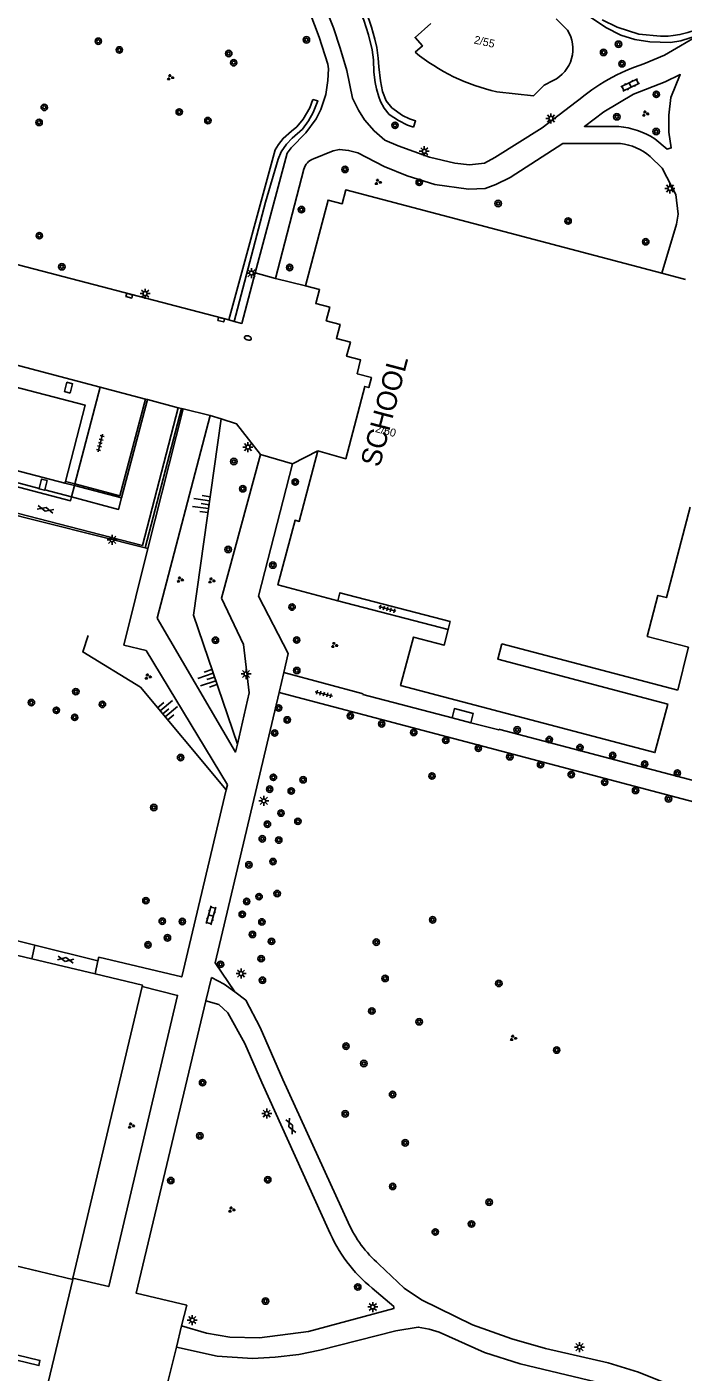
# Model space of a CAD drawing. Extents: x 131000 to 133014, y 396499 to 399001.
# Drawn here: x 131119.7 to 131201.7, y 397023 to 397191 of the extents above; entities that cross this region are included whole.
import ezdxf

# ---------------------------------------------------------------- set-up
doc = ezdxf.new("R2010")
doc.units = 0
for name, color, linetype in [('gg-anno-huisnummerreeks BGT', 7, 'Continuous'), ('gg-bbg-gedigitaliseerde bebouwing', 7, 'Continuous'), ('gg-bbg-hoofdgebouw', 7, 'Continuous'), ('gg-bbg-onder overbouw', 7, 'Continuous'), ('gg-bbg-pand overbouw', 7, 'Continuous'), ('gg-bbg-pilaar onder overbouw', 7, 'Continuous'), ('gg-knt-BGT kruinlijn', 7, 'Continuous'), ('gg-knt-bovenkant onderkant talud', 7, 'Continuous'), ('gg-knt-verharding', 7, 'Continuous'), ('gg-knt-verharding nz', 7, 'Continuous'), ('gt-anno-naam bijzondere bebouwing', 7, 'Continuous'), ('gt-grn-groengrens', 7, 'Continuous'), ('gt-grn-weggrens', 7, 'Continuous'), ('gt-symb-boom', 7, 'Continuous'), ('gt-symb-brandkraan', 7, 'Continuous'), ('gt-symb-gesloten verharding', 7, 'Continuous'), ('gt-symb-groenvak', 7, 'Continuous'), ('gt-symb-klinker verharding', 7, 'Continuous'), ('gt-symb-kolk', 7, 'Continuous'), ('gt-symb-lichtmast', 7, 'Continuous'), ('gt-symb-talud symbool', 7, 'Continuous'), ('gt-symb-tegel verharding', 7, 'Continuous')]:
    doc.layers.add(name, color=color, linetype=linetype)

# ---------------------------------------------------------------- blocks, each defined once
blk = doc.blocks.new('gt0-BOOM')
at = {"layer": 'gt-symb-boom'}
for radius in [0.4, 0.2]:
    blk.add_circle((0, 0), radius, dxfattribs=at)
blk = doc.blocks.new('gt0-KOLK')
at = {"layer": 'gt-symb-kolk'}
blk.add_lwpolyline([(0, 0), (0.38, 0), (0.38, 0.4), (-0.38, 0.4), (-0.38, 0), (0, 0)], dxfattribs=at)
blk = doc.blocks.new('gt0-LMAST')
at = {"layer": 'gt-symb-lichtmast'}
for p, q in [((-0.18, 0.17), (-0.45, 0.44)), ((-0.01, 0.25), (-0.01, 0.62)), ((0.17, 0.17), (0.44, 0.44)), ((-0.26, 0), (-0.63, 0)), ((-0.18, -0.18), (-0.45, -0.45)), ((-0.01, -0.25), (-0.01, -0.63)), ((0.44, -0.45), (0.17, -0.18)), ((0.24, 0), (0.62, 0))]:
    blk.add_line(p, q, dxfattribs=at)
blk.add_circle((-0.01, 0), 0.25, dxfattribs=at)
blk = doc.blocks.new('gt0-GRVAK')
at = {"layer": 'gt-symb-groenvak'}
for p, q in [((-0.11, 0.19), (-0.23, 0.24)), ((-0.18, 0.15), (0.09, 0.15)), ((-0.09, 0.21), (-0.16, 0.32)), ((-0.05, 0.21), (-0.05, 0.39)), ((0, 0.21), (0.06, 0.32)), ((0.02, 0.19), (0.13, 0.24)), ((0.26, -0.05), (0.2, 0.06)), ((0.3, -0.05), (0.3, 0.13)), ((0.35, -0.05), (0.41, 0.06)), ((-0.24, -0.23), (-0.36, -0.18)), ((-0.32, -0.26), (-0.05, -0.26)), ((-0.23, -0.21), (-0.29, -0.09)), ((-0.18, -0.2), (-0.18, -0.02)), ((-0.14, -0.21), (-0.07, -0.09)), ((-0.12, -0.23), (0, -0.18)), ((0.24, -0.07), (0.12, -0.02)), ((0.17, -0.11), (0.44, -0.11)), ((0.37, -0.07), (0.49, -0.02))]:
    blk.add_line(p, q, dxfattribs=at)
blk = doc.blocks.new('gt0-KL1')
at = {"layer": 'gt-symb-klinker verharding'}
for p, q in [((-1.15, 0.3), (1.15, 0.3)), ((-1, -0.3), (-1, 0.3)), ((-0.5, 0.3), (-0.5, 0.45)), ((0, -0.3), (0, 0.3)), ((0.5, 0.3), (0.5, 0.45)), ((1, -0.3), (1, 0.3)), ((-1.15, -0.3), (1.15, -0.3)), ((-0.5, -0.45), (-0.5, -0.3)), ((0.5, -0.45), (0.5, -0.3))]:
    blk.add_line(p, q, dxfattribs=at)
blk = doc.blocks.new('gt0-TEG1')
at = {"layer": 'gt-symb-tegel verharding'}
for p, q in [((-1.12, 0), (1.12, 0)), ((-0.9, -0.25), (-0.9, 0.25)), ((-0.45, -0.25), (-0.45, 0.25)), ((0, -0.25), (0, 0.25)), ((0.45, -0.25), (0.45, 0.25)), ((0.9, -0.25), (0.9, 0.25))]:
    blk.add_line(p, q, dxfattribs=at)
blk = doc.blocks.new('gt0-TALUD_1')
at = {"layer": 'gt-symb-talud symbool'}
for p, q in [((0, -1), (0, 0)), ((-1, -1), (-1, 0)), ((-0.5, -2), (-0.5, 0)), ((0.5, -2), (0.5, 0)), ((1, -1), (1, 0))]:
    blk.add_line(p, q, dxfattribs=at)
blk = doc.blocks.new('gt0-BR')
at = {"layer": 'gt-symb-brandkraan'}
for centre, radius, start, end in [((-0.24, 0), 0.206, 107.5669, 252.4331), ((0.6, -2.66), 3, 106.892, 107.5669), ((0, -0.69), 0.938, 73.108, 106.892), ((-0.6, -2.66), 3, 72.4331, 73.108), ((0.24, 0), 0.206, 287.567, 72.4331), ((0.6, 2.66), 3, 252.4331, 253.108), ((0, 0.69), 0.938, 253.108, 286.8921), ((-0.6, 2.66), 3, 286.8921, 287.567)]:
    blk.add_arc(centre, radius, start, end, dxfattribs=at)
blk = doc.blocks.new('gt0-GESVH1')
at = {"layer": 'gt-symb-gesloten verharding'}
for p, q in [((-0.99, -0.26), (0.01, 0.24)), ((0.01, -0.26), (-0.99, 0.24)), ((0.01, 0.24), (1.01, -0.26)), ((1.01, 0.24), (0.01, -0.26))]:
    blk.add_line(p, q, dxfattribs=at)

msp = doc.modelspace()

# ---------------------------------------------------------------- linework, layer by layer
at = {"layer": 'gg-bbg-gedigitaliseerde bebouwing'}
for p, q in [((131172.35, 397115.75), (131172.61, 397116.75)), ((131179.06, 397113.96), (131201.01, 397108.17))]:
    msp.add_line(p, q, dxfattribs=at)
for points in [[(131158.55, 397119.33), (131158.82, 397120.33), (131172.61, 397116.75)], [(131179.06, 397113.96), (131178.54, 397112.01), (131199.76, 397106.41), (131198.16, 397100.35), (131166.39, 397108.72), (131167.99, 397114.78), (131171.83, 397113.77), (131172.35, 397115.75)]]:
    msp.add_lwpolyline(points, dxfattribs=at)
at = {"layer": 'gg-bbg-hoofdgebouw'}
for p, q in [((131185.82, 397192.05), (131187.24, 397190.63)), ((131202, 397159.48), (131199.02, 397160.27)), ((131201.01, 397108.17), (131202.33, 397113.4)), ((131088.89, 397082.06), (131120.33, 397074.58)), ((131120.33, 397074.58), (131128.23, 397072.7)), ((131125.47, 397034.68), (131134.12, 397071.12)), ((131125.44, 397034.54), (131125.47, 397034.68))]:
    msp.add_line(p, q, dxfattribs=at)
for points in [[(131168.22, 397187.86), (131169.13, 397188.65), (131168.2, 397189.72), (131170.19, 397191.44)], [(131185.45, 397184.33), (131184.34, 397183.76), (131183, 397182.41), (131178.41, 397182.91)], [(131199.02, 397160.27), (131159.55, 397170.65), (131159.11, 397168.93), (131157.34, 397169.38), (131154.53, 397158.66)], [(131154.53, 397158.66), (131156.28, 397158.23), (131155.79, 397156.47), (131157.55, 397156.03), (131157.12, 397154.31), (131158.84, 397153.83), (131158.39, 397152.1), (131160.13, 397151.64), (131159.66, 397149.88), (131161.41, 397149.42), (131160.98, 397147.69), (131162.75, 397147.21), (131162.42, 397145.97), (131161.92, 397146.1), (131159.55, 397137.08), (131156.04, 397138.05)], [(131156.04, 397138.05), (131153.74, 397129.25), (131153.21, 397129.39), (131151.07, 397121.32), (131158.55, 397119.33)], [(131202.33, 397113.4), (131202.36, 397113.51), (131197.21, 397114.87), (131198.55, 397120), (131199.6, 397119.73), (131202.56, 397131.04)], [(131128.23, 397072.7), (131134.16, 397071.29), (131134.12, 397071.12)]]:
    msp.add_lwpolyline(points, dxfattribs=at)
for centre, radius, start, end in [((131183.57, 397188.27), 4.36, 295.4835, 32.7939), ((131183.8, 397206.98), 24.66, 230.814, 257.3678)]:
    msp.add_arc(centre, radius, start, end, dxfattribs=at)
at = {"layer": 'gg-bbg-onder overbouw'}
for p, q in [((131124.46, 397134.02), (131124.52, 397134.24)), ((131116.05, 397036.79), (131125.44, 397034.54))]:
    msp.add_line(p, q, dxfattribs=at)
for points in [[(131124.52, 397134.24), (131127, 397143.76), (131111.12, 397147.89), (131111.73, 397150.18), (131109.93, 397150.66), (131110.01, 397150.98)], [(131107.83, 397136.91), (131108.19, 397138.26), (131124.46, 397134.02)]]:
    msp.add_lwpolyline(points, dxfattribs=at)
at = {"layer": 'gg-bbg-pand overbouw'}
for p, q in [((131110.01, 397150.98), (131128.86, 397146.02)), ((131128.86, 397146.02), (131125.72, 397133.92)), ((131125.72, 397133.92), (131125.67, 397133.71)), ((131125.67, 397133.71), (131125.3, 397132.3)), ((131125.44, 397034.54), (131122.16, 397020.77))]:
    msp.add_line(p, q, dxfattribs=at)
msp.add_lwpolyline([(131125.3, 397132.3), (131125.18, 397131.83), (131107.7, 397136.4)], dxfattribs=at)
at = {"layer": 'gg-bbg-pilaar onder overbouw'}
for points in [[(131125.12, 397145.28), (131124.42, 397145.46), (131124.72, 397146.62), (131125.42, 397146.44), (131125.12, 397145.28)], [(131121.94, 397133.19), (131122.24, 397134.35), (131121.56, 397134.53), (131121.26, 397133.37)], [(131121.94, 397133.19), (131121.93, 397133.14), (131121.24, 397133.31), (131121.26, 397133.37)], [(131118.3, 397024.47), (131118.43, 397025.12), (131121.35, 397024.41), (131121.23, 397023.76), (131118.3, 397024.47)]]:
    msp.add_lwpolyline(points, dxfattribs=at)
at = {"layer": 'gg-knt-BGT kruinlijn'}
msp.add_lwpolyline([(131144, 397142.04), (131140.51, 397117.51), (131146.01, 397101.43)], dxfattribs=at)
at = {"layer": 'gg-knt-bovenkant onderkant talud'}
msp.add_lwpolyline([(131127.36, 397114.98), (131126.7, 397112.93), (131133.91, 397108.53), (131144.61, 397095.69)], dxfattribs=at)
at = {"layer": 'gg-knt-verharding'}
for p, q in [((131150.76, 397159.61), (131154.32, 397173.26)), ((131154.53, 397158.66), (131150.76, 397159.61)), ((131145.59, 397154.23), (131144.93, 397154.41)), ((131128.86, 397146.02), (131134.52, 397144.53)), ((131131.55, 397132.17), (131134.78, 397144.46)), ((131134.52, 397144.53), (131134.78, 397144.46)), ((131134.78, 397144.46), (131138.63, 397143.45)), ((131139.02, 397143.35), (131134.5, 397125.92)), ((131139.24, 397143.29), (131134.81, 397125.84)), ((131138.63, 397143.45), (131139.02, 397143.35)), ((131139.02, 397143.35), (131139.24, 397143.29)), ((131142.6, 397142.46), (131144, 397142.04)), ((131152.88, 397136.44), (131156.04, 397138.05)), ((131134.5, 397125.92), (131097.83, 397135.15)), ((131131.55, 397132.17), (131125.67, 397133.71)), ((131134.81, 397125.84), (131134.5, 397125.92)), ((131158.55, 397119.33), (131172.35, 397115.75)), ((131151.22, 397107.85), (131151.81, 397110.37)), ((131151.81, 397110.37), (131161.71, 397107.69)), ((131172.83, 397104.69), (131175.16, 397104.09)), ((131178.69, 397103.28), (131178.81, 397103.25)), ((131178.81, 397103.25), (131215.44, 397093.59)), ((131120.73, 397076.29), (131089.36, 397084.04)), ((131120.33, 397074.58), (131120.73, 397076.29)), ((131120.73, 397076.29), (131128.6, 397074.34)), ((131128.6, 397074.34), (131128.23, 397072.7)), ((131142.79, 397072.27), (131142.06, 397069.36)), ((131139.05, 397028.73), (131138.39, 397026.06))]:
    msp.add_line(p, q, dxfattribs=at)
for points in [[(131147.8, 397207.62), (131148.41, 397207.4), (131150.84, 397205.71), (131151.7, 397203.9), (131153.88, 397195.95), (131156.24, 397189.73), (131157.29, 397186.38), (131157.38, 397185.78), (131157.33, 397184.35), (131157.04, 397182.57), (131156.45, 397180.71), (131155.84, 397179.55), (131154.56, 397177.81), (131152.72, 397175.9), (131152.24, 397175.25), (131148.24, 397160.28)], [(131153.62, 397204.68), (131154.93, 397200.45), (131155.54, 397197.79), (131156.88, 397193.74), (131158.01, 397190.93), (131158.87, 397188.39), (131159.68, 397185.58), (131160.4, 397182.12), (131161.14, 397180.61), (131161.91, 397179.42), (131163.09, 397178.03), (131164.44, 397176.89), (131166.09, 397176.17), (131170.02, 397174.75), (131173.17, 397174.01), (131175.01, 397173.79), (131176.9, 397174), (131178.17, 397174.71), (131184.08, 397178.43), (131188.34, 397181.67)], [(131196.78, 397186.43), (131199.38, 397187.49), (131204.08, 397190.26), (131206.09, 397191.88), (131208.53, 397195.18), (131209.07, 397196.53), (131209.53, 397198.36)], [(131144.93, 397154.41), (131115.87, 397161.99), (131115.76, 397183.3), (131113.89, 397183.72), (131115, 397188.49)], [(131198.14, 397177.04), (131199.7, 397175.77), (131200.2, 397175.91), (131199.89, 397177.89), (131199.91, 397179.98), (131200.15, 397182.22), (131201.33, 397185.07), (131199.46, 397184.17), (131195.48, 397182.62), (131191.79, 397180.43), (131189.37, 397178.59), (131193.65, 397178.57)], [(131155.5, 397174.55), (131157.98, 397175.53), (131158.76, 397175.72), (131159.9, 397175.6), (131161.04, 397175.28), (131164.36, 397173.6), (131167.23, 397172.42), (131170.67, 397171.34), (131174.87, 397170.75), (131176.96, 397170.83), (131178.28, 397171.33), (131180.08, 397172.19), (131186.65, 397176.47), (131193.86, 397176.44)], [(131197.57, 397174.84), (131199.09, 397173.38), (131200.77, 397170.08), (131201.09, 397167.62), (131200.87, 397166.4), (131199.02, 397160.27)], [(131148.24, 397160.28), (131146.56, 397153.98), (131145.59, 397154.23)], [(131134.52, 397144.53), (131131.34, 397132.44), (131125.72, 397133.92)], [(131138.63, 397143.45), (131134.14, 397126.25), (131099.12, 397135.27), (131099.9, 397138.43)], [(131146.01, 397101.43), (131145.78, 397100.42), (131135.98, 397117.15), (131142.6, 397142.46)], [(131144, 397142.04), (131145.92, 397141.45), (131148.89, 397137.59)], [(131148.89, 397137.59), (131144.03, 397119.65), (131146.78, 397113.87), (131147.48, 397107.84), (131146.01, 397101.43)], [(131151.81, 397110.37), (131152.36, 397112.75), (131148.66, 397119.9), (131152.88, 397136.44)], [(131125.3, 397132.3), (131131.17, 397130.75), (131131.55, 397132.17)], [(131134.81, 397125.84), (131131.84, 397113.78), (131134.6, 397113.11), (131144.76, 397096.33), (131144.61, 397095.69)], [(131151.22, 397107.85), (131143.24, 397074.08), (131145.7, 397070.48)], [(131151.22, 397107.85), (131239.9, 397084.45), (131240.99, 397088.56), (131234.02, 397090.4), (131233.6, 397088.8), (131220.32, 397092.3)], [(131172.83, 397104.69), (131161.7, 397107.63), (131161.71, 397107.69)], [(131175.16, 397104.09), (131175.46, 397105.25), (131173.13, 397105.85), (131172.83, 397104.69)], [(131175.16, 397104.09), (131178.66, 397103.19), (131178.69, 397103.28)], [(131144.61, 397095.69), (131139.07, 397072.33), (131128.71, 397074.79), (131128.6, 397074.34)], [(131142.79, 397072.27), (131144.35, 397071.44), (131145.7, 397070.48)], [(131134.12, 397071.12), (131138.55, 397070.01), (131129.94, 397033.65), (131125.47, 397034.68)], [(131145.7, 397070.48), (131147.05, 397069.42), (131148.85, 397065.99), (131151.7, 397059.51), (131159.85, 397041.64)], [(131139.05, 397028.73), (131139.68, 397031.3), (131133.35, 397032.83), (131142.06, 397069.36)], [(131142.06, 397069.36), (131143.69, 397068.89), (131144.83, 397067.83), (131146.96, 397064), (131149.07, 397059.13), (131157.4, 397040.71)], [(131163.69, 397036.45), (131166.83, 397033.44), (131169.01, 397032), (131175.39, 397028.88), (131180.31, 397027.1), (131184.51, 397025.91), (131192.34, 397024.12), (131196.12, 397022.93), (131206, 397019.01), (131223.57, 397013), (131247.3, 397005.64), (131253.35, 397004.07), (131259.13, 397002.91), (131272.19, 397001), (131278, 397000)], [(131162.85, 397033.43), (131165.55, 397031.14), (131165.54, 397030.9), (131154.89, 397028.03), (131148.78, 397027.23), (131145.08, 397027.31), (131142.14, 397027.82), (131139.05, 397028.73)], [(131138.39, 397026.06), (131143.5, 397024.95), (131147.91, 397024.64), (131150.75, 397024.81), (131153.7, 397025.16), (131156.3, 397025.69), (131165.81, 397028.13), (131168.61, 397028.57), (131169.98, 397028.3), (131171.23, 397027.94), (131176.88, 397025.42), (131181.34, 397023.99), (131193.69, 397021.02), (131202.04, 397017.72), (131223.14, 397010.34), (131240.21, 397005.04), (131247.32, 397002.96), (131253.64, 397001.44), (131260.28, 397000)], [(131122.12, 397020.62), (131136.22, 397017.23), (131138.39, 397026.06)]]:
    msp.add_lwpolyline(points, dxfattribs=at)
for centre, radius, start, end in [((131204.7, 397162.53), 25.17, 108.3264, 130.518), ((131192.92, 397169.08), 9.52, 56.76, 85.6062), ((131193.22, 397169.85), 6.62, 48.9018, 84.4403), ((131156.14, 397172.78), 1.88, 109.8074, 165.2925), ((131173.23, 397047.52), 14.61, 203.735, 229.2593), ((131175.07, 397048.26), 19.21, 203.13, 230.509)]:
    msp.add_arc(centre, radius, start, end, dxfattribs=at)
at = {"layer": 'gg-knt-verharding nz'}
for p, q in [((131114.97, 397135.03), (131121.26, 397133.37)), ((131125.67, 397133.71), (131124.46, 397134.02)), ((131124.52, 397134.24), (131125.72, 397133.92)), ((131121.94, 397133.19), (131125.3, 397132.3))]:
    msp.add_line(p, q, dxfattribs=at)
at = {"layer": 'gt-grn-groengrens'}
for points in [[(131168.02, 397178.52), (131168.27, 397179.28), (131167.51, 397179.52), (131166.65, 397179.96), (131165.32, 397180.9), (131164.58, 397181.77), (131164.12, 397182.96), (131163.89, 397184.28), (131163.7, 397186.05), (131163.59, 397187.11), (131163.41, 397188.44), (131163.2, 397189.51), (131162.78, 397191.01), (131162.09, 397192.95), (131161.31, 397194.54), (131160.39, 397196.41), (131159.7, 397197.34), (131159.17, 397197.8), (131158.58, 397198.18), (131157.86, 397198.38), (131156.82, 397198.44)], [(131156.82, 397198.44), (131156.82, 397197.79), (131157.52, 397197.69), (131158.49, 397197.42), (131159.3, 397196.75), (131160.12, 397195.45), (131160.75, 397194.22), (131161.82, 397191.85), (131162.37, 397190.03), (131162.83, 397188.16), (131163, 397186.9), (131163.06, 397185.37), (131163.21, 397184.1), (131163.37, 397183.28), (131163.66, 397182.3), (131163.9, 397181.71), (131164.34, 397180.87), (131164.98, 397180.08), (131166.14, 397179.33), (131167.27, 397178.75), (131168.02, 397178.52)], [(131191.56, 397191.89), (131193.46, 397191.01), (131196.16, 397190.11), (131198.88, 397189.88), (131199.81, 397189.88), (131200.44, 397189.96), (131201.3, 397190.07), (131202.28, 397190.32), (131203.33, 397190.65), (131203.54, 397189.95), (131202.58, 397189.65), (131201.42, 397189.3), (131200.11, 397189.08), (131197.55, 397189.16), (131195.65, 397189.44), (131193.89, 397189.98), (131192.03, 397190.97), (131190.1, 397192.26)], [(131144.93, 397154.41), (131150.74, 397175.68), (131151.15, 397176.34), (131151.73, 397177.09), (131152.78, 397178), (131153.43, 397178.56), (131154.21, 397179.49), (131155.05, 397180.92), (131155.43, 397181.97)], [(131155.43, 397181.97), (131156.05, 397181.81), (131155.48, 397180.33), (131154.9, 397179.31), (131154.13, 397178.27), (131152.85, 397177.14), (131152.15, 397176.38), (131151.46, 397175.43), (131151.12, 397174.49), (131149.53, 397169.13), (131145.59, 397154.23)]]:
    msp.add_lwpolyline(points, dxfattribs=at)
at = {"layer": 'gt-grn-weggrens'}
for p, q in [((131150.76, 397159.61), (131148.24, 397160.28)), ((131139.24, 397143.29), (131142.6, 397142.46)), ((131148.89, 397137.59), (131152.88, 397136.44))]:
    msp.add_line(p, q, dxfattribs=at)

# ---------------------------------------------------------------- block references
at = {"layer": 'gt-symb-boom'}
for p in [(131128.64, 397189.24), (131154.64, 397189.41), (131193.62, 397188.86), (131131.27, 397188.15), (131144.93, 397187.7), (131191.75, 397187.84), (131145.55, 397186.55), (131194.05, 397186.42), (131198.34, 397182.6), (131121.89, 397180.97), (131121.24, 397179.09), (131138.75, 397180.4), (131142.33, 397179.32), (131193.41, 397179.8), (131165.7, 397178.73), (131198.32, 397177.95), (131159.46, 397173.22), (131168.73, 397171.61), (131178.59, 397168.96), (131154.01, 397168.2), (131187.32, 397166.77), (131121.27, 397164.94), (131197.02, 397164.18), (131124.08, 397161.06), (131152.54, 397160.97), (131145.57, 397136.73), (131153.24, 397134.17), (131146.68, 397133.32), (131144.86, 397125.74), (131150.44, 397123.78), (131152.84, 397118.54), (131143.27, 397114.39), (131153.42, 397114.42), (131153.43, 397110.61), (131120.28, 397106.61), (131125.83, 397107.97), (131123.4, 397105.64), (131129.15, 397106.38), (131151.17, 397105.93), (131160.12, 397104.94), (131125.69, 397104.76), (131152.24, 397104.44), (131164.04, 397103.95), (131180.96, 397103.2), (131150.67, 397102.8), (131168.04, 397102.88), (131172.04, 397101.89), (131184.97, 397101.98), (131176.11, 397100.91), (131180.04, 397099.84), (131188.81, 397100.98), (131192.89, 397100), (131138.92, 397099.74), (131183.88, 397098.85), (131196.89, 397098.93), (131150.51, 397097.27), (131154.22, 397096.96), (131170.32, 397097.43), (131187.72, 397097.61), (131191.89, 397096.65), (131200.97, 397097.79), (131150.05, 397095.79), (131152.74, 397095.56), (131195.75, 397095.63), (131135.57, 397093.5), (131199.86, 397094.58), (131149.76, 397091.41), (131151.46, 397092.8), (131153.57, 397091.77), (131149.12, 397089.58), (131151.18, 397089.43), (131147.45, 397086.33), (131150.46, 397086.74), (131134.58, 397081.86), (131147.17, 397081.76), (131148.72, 397082.36), (131150.98, 397082.74), (131146.62, 397080.15), (131136.63, 397079.29), (131139.13, 397079.25), (131149.07, 397079.2), (131170.4, 397079.46), (131134.85, 397076.34), (131137.27, 397077.21), (131147.89, 397077.64), (131150.27, 397076.77), (131163.36, 397076.67), (131148.98, 397074.61), (131143.9, 397073.9), (131149.14, 397071.91), (131164.46, 397072.14), (131178.67, 397071.52), (131162.81, 397068.07), (131168.72, 397066.73), (131159.58, 397063.68), (131185.9, 397063.19), (131161.81, 397061.51), (131141.66, 397059.12), (131165.4, 397057.64), (131159.48, 397055.22), (131141.32, 397052.47), (131166.98, 397051.6), (131137.69, 397046.88), (131149.81, 397046.99), (131165.41, 397046.15), (131177.46, 397044.18), (131175.26, 397041.46), (131170.73, 397040.46), (131161.05, 397033.59), (131149.52, 397031.83)]:
    msp.add_blockref('gt0-BOOM', p, dxfattribs=at)
at = {"layer": 'gt-symb-brandkraan', "rotation": -16.260204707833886}
msp.add_blockref('gt0-BR', (131147.32, 397152.17), dxfattribs=at)
at = {"layer": 'gt-symb-gesloten verharding'}
for p, rotation in [((131122.04, 397130.77), -14.425531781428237), ((131124.55, 397074.51), -11.073871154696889), ((131152.69, 397053.7), -65.66512570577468)]:
    msp.add_blockref('gt0-GESVH1', p, dxfattribs=dict(at, rotation=rotation))
at = {"layer": 'gt-symb-groenvak'}
for p in [(131137.62, 397184.72), (131196.97, 397180.19), (131163.56, 397171.64), (131138.83, 397121.96), (131142.77, 397121.85), (131158.11, 397113.78), (131134.82, 397109.84), (131180.45, 397064.69), (131132.73, 397053.75), (131145.27, 397043.26)]:
    msp.add_blockref('gt0-GRVAK', p, dxfattribs=at)
at = {"layer": 'gt-symb-klinker verharding'}
for p, rotation in [((131195.07, 397183.76), 25.283480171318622), ((131142.71, 397080.02), -105.24507033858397)]:
    msp.add_blockref('gt0-KL1', p, dxfattribs=dict(at, rotation=rotation))
at = {"layer": 'gt-symb-kolk'}
for p, rotation in [((131132.56, 397157.63), 164.62927456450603), ((131144.04, 397154.64), 165.4080437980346)]:
    msp.add_blockref('gt0-KOLK', p, dxfattribs=dict(at, rotation=rotation))
at = {"layer": 'gt-symb-lichtmast'}
for p in [(131185.19, 397179.59), (131169.36, 397175.49), (131200.05, 397170.84), (131147.78, 397160.27), (131134.49, 397157.7), (131147.34, 397138.52), (131130.37, 397126.94), (131147.1, 397110.18), (131146.48, 397072.75), (131149.68, 397055.26), (131162.93, 397031.09), (131140.38, 397029.46), (131188.75, 397026.08)]:
    msp.add_blockref('gt0-LMAST', p, dxfattribs=at)
at = {"layer": 'gt-symb-lichtmast', "rotation": 90}
msp.add_blockref('gt0-LMAST', (131149.31, 397094.33), dxfattribs=at)
at = {"layer": 'gt-symb-talud symbool'}
for p, xscale, yscale, rotation in [((131142.47, 397131.33), 1.0004179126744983, 1.0004179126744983, -98.27589282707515), ((131143.14, 397109.8), 0.9996224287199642, 0.9996224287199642, -71.14816421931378), ((131136.68, 397105.2), 0.9997119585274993, 0.9997119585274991, 129.80557109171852)]:
    msp.add_blockref('gt0-TALUD_1', p, dxfattribs=dict(at, xscale=xscale, yscale=yscale, rotation=rotation))
at = {"layer": 'gt-symb-tegel verharding'}
for p, rotation in [((131128.89, 397139.04), 75.46349079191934), ((131164.74, 397118.31), -15.55172489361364), ((131156.81, 397107.68), -14.77272395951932)]:
    msp.add_blockref('gt0-TEG1', p, dxfattribs=dict(at, rotation=rotation))

# ---------------------------------------------------------------- texts
at = {"layer": 'gg-anno-huisnummerreeks BGT'}
for s, rotation, p in [('2/55', 347.3, (131175.5, 397188.97)), ('2/60', 345.3, (131163.16, 397140.43))]:
    msp.add_text(s, height=1, rotation=rotation, dxfattribs=at).set_placement(p)
at = {"layer": 'gt-anno-naam bijzondere bebouwing'}
msp.add_text('SCHOOL', height=2.5, rotation=75.2827, dxfattribs=at).set_placement((131163.78, 397135.91))

doc.saveas('drawing.dxf')
